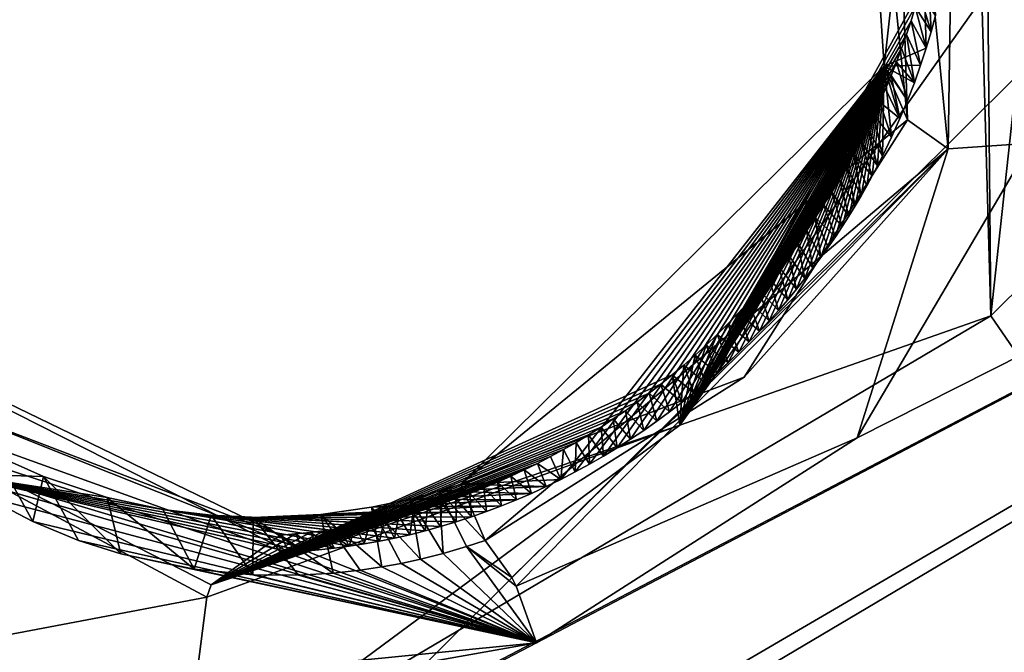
# Model space of a CAD drawing. Header units: millimetres. Extents: x -147 to 294, y -82 to 275.
# Tile 586 of 609: x 279.33 to 282.46, y 235.26 to 237.27. Entities that reach past the tile are written whole.
import ezdxf

# ---------------------------------------------------------------- set-up
doc = ezdxf.new("R2010")
doc.units = ezdxf.units.MM
doc.header["$LTSCALE"] = 67.506716
for name, color, linetype in [('2099', 7, 'CONTINUOUS'), ('2172', 7, 'CONTINUOUS'), ('2620', 7, 'CONTINUOUS'), ('2622', 7, 'CONTINUOUS'), ('2627', 7, 'CONTINUOUS'), ('2629', 7, 'CONTINUOUS'), ('2630', 7, 'CONTINUOUS'), ('2631', 7, 'CONTINUOUS'), ('2632', 7, 'CONTINUOUS'), ('2633', 7, 'CONTINUOUS'), ('2634', 7, 'CONTINUOUS'), ('556', 7, 'CONTINUOUS'), ('601', 7, 'CONTINUOUS'), ('871', 7, 'CONTINUOUS')]:
    doc.layers.add(name, color=color, linetype=linetype)

msp = doc.modelspace()

# ---------------------------------------------------------------- linework, layer by layer
at = {"layer": '2099', "linetype": 'CONTINUOUS'}
for points in [[(282.7403, 239.3013, -17.6741), (285.2348, 239.1257, -18.5241), (282.4182, 236.3303, -18.0636), (282.7403, 239.3013, -17.6741)], [(285.2348, 239.1257, -18.5241), (287.1014, 229.5123, -20.9115), (282.4182, 236.3303, -18.0636), (285.2348, 239.1257, -18.5241)], [(282.4182, 236.3303, -18.0636), (287.1014, 229.5123, -20.9115), (279.8433, 234.8072, -17.4851), (282.4182, 236.3303, -18.0636)], [(278.3441, 235.1355, -16.9623), (279.8433, 234.8072, -17.4851), (271.7961, 235.7186, -14.9642), (278.3441, 235.1355, -16.9623)], [(271.7961, 235.7186, -14.9642), (279.8433, 234.8072, -17.4851), (274.3881, 234.3392, -15.9016), (271.7961, 235.7186, -14.9642)]]:
    msp.add_3dface(points, dxfattribs=at)
at = {"layer": '2172', "linetype": 'CONTINUOUS'}
for points in [[(282.0496, 229.6309, -16.6397), (288.3796, 239.1702, -17.1263), (272.8787, 229.9782, -13.7336), (282.0496, 229.6309, -16.6397)], [(272.8787, 229.9782, -13.7336), (288.3796, 239.1702, -17.1263), (273.9144, 230.7205, -13.9116), (272.8787, 229.9782, -13.7336)], [(273.9144, 230.7205, -13.9116), (288.3796, 239.1702, -17.1263), (274.4493, 231.8836, -13.8807), (273.9144, 230.7205, -13.9116)], [(288.3796, 239.1702, -17.1263), (280.9727, 235.289, -15.3227), (274.4493, 231.8836, -13.8807), (288.3796, 239.1702, -17.1263)], [(280.9727, 235.289, -15.3227), (288.3796, 239.1702, -17.1263), (281.9923, 235.9414, -15.5419), (280.9727, 235.289, -15.3227)], [(281.9923, 235.9414, -15.5419), (288.3796, 239.1702, -17.1263), (282.545, 236.8799, -15.5655), (281.9923, 235.9414, -15.5419)], [(288.3796, 239.1702, -17.1263), (282.0496, 229.6309, -16.6397), (283.2754, 229.5499, -17.0692), (288.3796, 239.1702, -17.1263)], [(285.3337, 239.066, -16.111), (282.3117, 238.8723, -15.1639), (282.545, 236.8799, -15.5655), (285.3337, 239.066, -16.111)], [(280.9727, 235.289, -15.3227), (278.5519, 235.9851, -14.4585), (271.496, 234.3504, -12.6737), (280.9727, 235.289, -15.3227)], [(273.7049, 233.998, -13.3393), (280.9727, 235.289, -15.3227), (271.496, 234.3504, -12.6737), (273.7049, 233.998, -13.3393)], [(274.4493, 231.8836, -13.8807), (280.9727, 235.289, -15.3227), (273.7049, 233.998, -13.3393), (274.4493, 231.8836, -13.8807)]]:
    msp.add_3dface(points, dxfattribs=at)
at = {"layer": '2620', "linetype": 'CONTINUOUS'}
for points in [[(278.5519, 235.9851, -14.4585), (280.9727, 235.289, -15.3227), (278.7181, 236.1881, -14.7269), (278.5519, 235.9851, -14.4585)], [(278.7181, 236.1881, -14.7269), (280.9727, 235.289, -15.3227), (278.8297, 236.0611, -14.7826), (278.7181, 236.1881, -14.7269)], [(278.8297, 236.0611, -14.7826), (280.9727, 235.289, -15.3227), (278.9422, 235.9539, -14.8359), (278.8297, 236.0611, -14.7826)], [(278.9422, 235.9539, -14.8359), (280.9727, 235.289, -15.3227), (279.0536, 235.864, -14.8864), (278.9422, 235.9539, -14.8359)], [(279.0536, 235.864, -14.8864), (280.9727, 235.289, -15.3227), (279.2159, 235.7563, -14.957), (279.0536, 235.864, -14.8864)], [(279.2159, 235.7563, -14.957), (280.9727, 235.289, -15.3227), (279.3704, 235.6752, -15.0213), (279.2159, 235.7563, -14.957)], [(279.3704, 235.6752, -15.0213), (280.9727, 235.289, -15.3227), (279.5156, 235.6153, -15.0795), (279.3704, 235.6752, -15.0213)], [(279.5156, 235.6153, -15.0795), (280.9727, 235.289, -15.3227), (279.6499, 235.5724, -15.1317), (279.5156, 235.6153, -15.0795)], [(280.6756, 235.5734, -15.4852), (280.9727, 235.289, -15.3227), (280.7502, 235.5957, -15.5077), (280.6756, 235.5734, -15.4852)], [(280.8096, 235.6149, -15.5256), (280.7502, 235.5957, -15.5077), (280.8944, 235.4976, -15.3533), (280.8096, 235.6149, -15.5256)], [(280.7502, 235.5957, -15.5077), (280.9727, 235.289, -15.3227), (280.9079, 235.4695, -15.3382), (280.7502, 235.5957, -15.5077)], [(280.8944, 235.4976, -15.3533), (280.7502, 235.5957, -15.5077), (280.9079, 235.4695, -15.3382), (280.8944, 235.4976, -15.3533)], [(279.6499, 235.5724, -15.1317), (280.9727, 235.289, -15.3227), (279.8834, 235.5234, -15.2188), (279.6499, 235.5724, -15.1317)], [(280.604, 235.5556, -15.4629), (280.9727, 235.289, -15.3227), (280.6756, 235.5734, -15.4852), (280.604, 235.5556, -15.4629)], [(280.4119, 235.5205, -15.4015), (280.9727, 235.289, -15.3227), (280.4808, 235.5308, -15.4239), (280.4119, 235.5205, -15.4015)], [(280.4808, 235.5308, -15.4239), (280.9727, 235.289, -15.3227), (280.5419, 235.5421, -15.4434), (280.4808, 235.5308, -15.4239)], [(280.5419, 235.5421, -15.4434), (280.9727, 235.289, -15.3227), (280.604, 235.5556, -15.4629), (280.5419, 235.5421, -15.4434)], [(279.8834, 235.5234, -15.2188), (280.9727, 235.289, -15.3227), (280.0702, 235.5056, -15.2857), (279.8834, 235.5234, -15.2188)], [(280.0702, 235.5056, -15.2857), (280.9727, 235.289, -15.3227), (280.2153, 235.5045, -15.3359), (280.0702, 235.5056, -15.2857)], [(280.2153, 235.5045, -15.3359), (280.9727, 235.289, -15.3227), (280.3263, 235.5111, -15.3733), (280.2153, 235.5045, -15.3359)], [(280.3263, 235.5111, -15.3733), (280.9727, 235.289, -15.3227), (280.4119, 235.5205, -15.4015), (280.3263, 235.5111, -15.3733)]]:
    msp.add_3dface(points, dxfattribs=at)
at = {"layer": '2622', "linetype": 'CONTINUOUS'}
for points in [[(279.2159, 235.7563, -14.957), (279.3704, 235.6752, -15.0213), (279.2534, 235.8859, -15.7474), (279.2159, 235.7563, -14.957)], [(279.2534, 235.8859, -15.7474), (279.3704, 235.6752, -15.0213), (279.4041, 235.8185, -15.8048), (279.2534, 235.8859, -15.7474)], [(279.3704, 235.6752, -15.0213), (279.5156, 235.6153, -15.0795), (279.4041, 235.8185, -15.8048), (279.3704, 235.6752, -15.0213)], [(279.5156, 235.6153, -15.0795), (279.6499, 235.5724, -15.1317), (279.4041, 235.8185, -15.8048), (279.5156, 235.6153, -15.0795)], [(279.4041, 235.8185, -15.8048), (279.6499, 235.5724, -15.1317), (279.6073, 235.7519, -15.8787), (279.4041, 235.8185, -15.8048)], [(280.6628, 235.7721, -16.2074), (280.8096, 235.6149, -15.5256), (280.7324, 235.794, -16.2259), (280.6628, 235.7721, -16.2074)], [(279.6499, 235.5724, -15.1317), (279.8834, 235.5234, -15.2188), (279.6073, 235.7519, -15.8787), (279.6499, 235.5724, -15.1317)], [(279.6073, 235.7519, -15.8787), (279.8834, 235.5234, -15.2188), (279.7844, 235.714, -15.9401), (279.6073, 235.7519, -15.8787)], [(280.5703, 235.7468, -16.1822), (280.6756, 235.5734, -15.4852), (280.6628, 235.7721, -16.2074), (280.5703, 235.7468, -16.1822)], [(280.6756, 235.5734, -15.4852), (280.7502, 235.5957, -15.5077), (280.6628, 235.7721, -16.2074), (280.6756, 235.5734, -15.4852)], [(280.7502, 235.5957, -15.5077), (280.8096, 235.6149, -15.5256), (280.6628, 235.7721, -16.2074), (280.7502, 235.5957, -15.5077)], [(280.2866, 235.6979, -16.1004), (280.4808, 235.5308, -15.4239), (280.4482, 235.7206, -16.1478), (280.2866, 235.6979, -16.1004)], [(280.4482, 235.7206, -16.1478), (280.604, 235.5556, -15.4629), (280.5703, 235.7468, -16.1822), (280.4482, 235.7206, -16.1478)], [(280.4808, 235.5308, -15.4239), (280.5419, 235.5421, -15.4434), (280.4482, 235.7206, -16.1478), (280.4808, 235.5308, -15.4239)], [(280.5419, 235.5421, -15.4434), (280.604, 235.5556, -15.4629), (280.4482, 235.7206, -16.1478), (280.5419, 235.5421, -15.4434)], [(280.604, 235.5556, -15.4629), (280.6756, 235.5734, -15.4852), (280.5703, 235.7468, -16.1822), (280.604, 235.5556, -15.4629)], [(279.7844, 235.714, -15.9401), (279.8834, 235.5234, -15.2188), (279.9382, 235.695, -15.9913), (279.7844, 235.714, -15.9401)], [(279.8834, 235.5234, -15.2188), (280.0702, 235.5056, -15.2857), (279.9382, 235.695, -15.9913), (279.8834, 235.5234, -15.2188)], [(279.9382, 235.695, -15.9913), (280.0702, 235.5056, -15.2857), (280.0714, 235.6886, -16.0342), (279.9382, 235.695, -15.9913)], [(280.0702, 235.5056, -15.2857), (280.2153, 235.5045, -15.3359), (280.0714, 235.6886, -16.0342), (280.0702, 235.5056, -15.2857)], [(280.0714, 235.6886, -16.0342), (280.3263, 235.5111, -15.3733), (280.2866, 235.6979, -16.1004), (280.0714, 235.6886, -16.0342)], [(280.2153, 235.5045, -15.3359), (280.3263, 235.5111, -15.3733), (280.0714, 235.6886, -16.0342), (280.2153, 235.5045, -15.3359)], [(280.3263, 235.5111, -15.3733), (280.4119, 235.5205, -15.4015), (280.2866, 235.6979, -16.1004), (280.3263, 235.5111, -15.3733)], [(280.4119, 235.5205, -15.4015), (280.4808, 235.5308, -15.4239), (280.2866, 235.6979, -16.1004), (280.4119, 235.5205, -15.4015)]]:
    msp.add_3dface(points, dxfattribs=at)
at = {"layer": '2627', "linetype": 'CONTINUOUS'}
for points in [[(282.153, 236.9536, -15.7935), (281.9701, 238.756, -15.4532), (282.0787, 237.1245, -16.4386), (282.153, 236.9536, -15.7935)], [(282.0787, 237.1245, -16.4386), (281.9701, 238.756, -15.4532), (282.1871, 238.1011, -16.3133), (282.0787, 237.1245, -16.4386)], [(280.7324, 235.794, -16.2259), (282.153, 236.9536, -15.7935), (282.0787, 237.1245, -16.4386), (280.7324, 235.794, -16.2259)], [(282.153, 236.9536, -15.7935), (280.7324, 235.794, -16.2259), (281.633, 236.1348, -15.7353), (282.153, 236.9536, -15.7935)], [(280.7324, 235.794, -16.2259), (280.8096, 235.6149, -15.5256), (281.633, 236.1348, -15.7353), (280.7324, 235.794, -16.2259)]]:
    msp.add_3dface(points, dxfattribs=at)
at = {"layer": '2629', "linetype": 'CONTINUOUS'}
for points in [[(282.3117, 238.8723, -15.1639), (282.0952, 238.7549, -15.2294), (282.282, 236.8617, -15.5886), (282.3117, 238.8723, -15.1639)], [(282.545, 236.8799, -15.5655), (282.3117, 238.8723, -15.1639), (282.282, 236.8617, -15.5886), (282.545, 236.8799, -15.5655)], [(281.9701, 238.756, -15.4532), (282.153, 236.9536, -15.7935), (282.0952, 238.7549, -15.2294), (281.9701, 238.756, -15.4532)], [(282.0952, 238.7549, -15.2294), (282.153, 236.9536, -15.7935), (282.282, 236.8617, -15.5886), (282.0952, 238.7549, -15.2294)], [(282.153, 236.9536, -15.7935), (281.633, 236.1348, -15.7353), (282.282, 236.8617, -15.5886), (282.153, 236.9536, -15.7935)], [(281.9923, 235.9414, -15.5419), (282.545, 236.8799, -15.5655), (282.282, 236.8617, -15.5886), (281.9923, 235.9414, -15.5419)], [(280.8096, 235.6149, -15.5256), (280.8944, 235.4976, -15.3533), (282.282, 236.8617, -15.5886), (280.8096, 235.6149, -15.5256)], [(281.633, 236.1348, -15.7353), (280.8096, 235.6149, -15.5256), (282.282, 236.8617, -15.5886), (281.633, 236.1348, -15.7353)], [(280.8944, 235.4976, -15.3533), (280.9079, 235.4695, -15.3382), (282.282, 236.8617, -15.5886), (280.8944, 235.4976, -15.3533)], [(280.9079, 235.4695, -15.3382), (281.9923, 235.9414, -15.5419), (282.282, 236.8617, -15.5886), (280.9079, 235.4695, -15.3382)], [(280.9727, 235.289, -15.3227), (281.9923, 235.9414, -15.5419), (280.9079, 235.4695, -15.3382), (280.9727, 235.289, -15.3227)]]:
    msp.add_3dface(points, dxfattribs=at)
at = {"layer": '2630', "linetype": 'CONTINUOUS'}
for points in [[(282.0787, 237.1245, -16.4386), (282.1871, 238.1011, -16.3133), (282.2117, 237.1815, -16.472), (282.0787, 237.1245, -16.4386)], [(282.2117, 237.1815, -16.472), (282.1871, 238.1011, -16.3133), (282.2277, 237.2343, -16.4684), (282.2117, 237.1815, -16.472)], [(282.2277, 237.2343, -16.4684), (282.1871, 238.1011, -16.3133), (282.2417, 237.2858, -16.4645), (282.2277, 237.2343, -16.4684)], [(282.1941, 237.1273, -16.4752), (282.0787, 237.1245, -16.4386), (282.2117, 237.1815, -16.472), (282.1941, 237.1273, -16.4752)], [(280.7324, 235.794, -16.2259), (282.0787, 237.1245, -16.4386), (281.05, 235.8093, -16.3245), (280.7324, 235.794, -16.2259)], [(281.05, 235.8093, -16.3245), (282.0787, 237.1245, -16.4386), (281.096, 235.8332, -16.3353), (281.05, 235.8093, -16.3245)], [(281.096, 235.8332, -16.3353), (282.0787, 237.1245, -16.4386), (281.1412, 235.8579, -16.3457), (281.096, 235.8332, -16.3353)], [(281.1412, 235.8579, -16.3457), (282.0787, 237.1245, -16.4386), (281.1855, 235.8834, -16.3556), (281.1412, 235.8579, -16.3457)], [(281.1855, 235.8834, -16.3556), (282.0787, 237.1245, -16.4386), (281.2289, 235.9096, -16.3652), (281.1855, 235.8834, -16.3556)], [(281.2289, 235.9096, -16.3652), (282.0787, 237.1245, -16.4386), (281.2716, 235.937, -16.3744), (281.2289, 235.9096, -16.3652)], [(281.2716, 235.937, -16.3744), (282.0787, 237.1245, -16.4386), (281.3136, 235.9653, -16.3832), (281.2716, 235.937, -16.3744)], [(281.3136, 235.9653, -16.3832), (282.0787, 237.1245, -16.4386), (281.3549, 235.9944, -16.3916), (281.3136, 235.9653, -16.3832)], [(281.3549, 235.9944, -16.3916), (282.0787, 237.1245, -16.4386), (281.3952, 236.0242, -16.3997), (281.3549, 235.9944, -16.3916)], [(281.3952, 236.0242, -16.3997), (282.0787, 237.1245, -16.4386), (281.4346, 236.0546, -16.4073), (281.3952, 236.0242, -16.3997)], [(281.4346, 236.0546, -16.4073), (282.0787, 237.1245, -16.4386), (281.4729, 236.0853, -16.4145), (281.4346, 236.0546, -16.4073)], [(281.4729, 236.0853, -16.4145), (282.0787, 237.1245, -16.4386), (281.5101, 236.1164, -16.4214), (281.4729, 236.0853, -16.4145)], [(281.5101, 236.1164, -16.4214), (282.0787, 237.1245, -16.4386), (281.5464, 236.1483, -16.4278), (281.5101, 236.1164, -16.4214)], [(281.5464, 236.1483, -16.4278), (282.0787, 237.1245, -16.4386), (281.5818, 236.1809, -16.4338), (281.5464, 236.1483, -16.4278)], [(281.5818, 236.1809, -16.4338), (282.0787, 237.1245, -16.4386), (281.6161, 236.214, -16.4394), (281.5818, 236.1809, -16.4338)], [(281.6161, 236.214, -16.4394), (282.0787, 237.1245, -16.4386), (281.6495, 236.2473, -16.4446), (281.6161, 236.214, -16.4394)], [(281.6495, 236.2473, -16.4446), (282.0787, 237.1245, -16.4386), (281.6818, 236.2808, -16.4495), (281.6495, 236.2473, -16.4446)], [(281.6818, 236.2808, -16.4495), (282.0787, 237.1245, -16.4386), (281.7129, 236.3141, -16.454), (281.6818, 236.2808, -16.4495)], [(281.7129, 236.3141, -16.454), (282.0787, 237.1245, -16.4386), (281.7429, 236.3474, -16.4582), (281.7129, 236.3141, -16.454)], [(281.7429, 236.3474, -16.4582), (282.0787, 237.1245, -16.4386), (281.7718, 236.3809, -16.4619), (281.7429, 236.3474, -16.4582)], [(281.7718, 236.3809, -16.4619), (282.0787, 237.1245, -16.4386), (281.7996, 236.4145, -16.4653), (281.7718, 236.3809, -16.4619)], [(281.7996, 236.4145, -16.4653), (282.0787, 237.1245, -16.4386), (281.8263, 236.4483, -16.4684), (281.7996, 236.4145, -16.4653)], [(281.8263, 236.4483, -16.4684), (282.0787, 237.1245, -16.4386), (281.852, 236.482, -16.4711), (281.8263, 236.4483, -16.4684)], [(281.852, 236.482, -16.4711), (282.0787, 237.1245, -16.4386), (281.8767, 236.5155, -16.4735), (281.852, 236.482, -16.4711)], [(281.8767, 236.5155, -16.4735), (282.0787, 237.1245, -16.4386), (281.9005, 236.5488, -16.4757), (281.8767, 236.5155, -16.4735)], [(281.9005, 236.5488, -16.4757), (282.0787, 237.1245, -16.4386), (281.9234, 236.5818, -16.4777), (281.9005, 236.5488, -16.4757)], [(281.9234, 236.5818, -16.4777), (282.0787, 237.1245, -16.4386), (281.9452, 236.6146, -16.4793), (281.9234, 236.5818, -16.4777)], [(281.9452, 236.6146, -16.4793), (282.0787, 237.1245, -16.4386), (281.966, 236.6473, -16.4806), (281.9452, 236.6146, -16.4793)], [(281.966, 236.6473, -16.4806), (282.0787, 237.1245, -16.4386), (281.9859, 236.6798, -16.4817), (281.966, 236.6473, -16.4806)], [(281.9859, 236.6798, -16.4817), (282.0787, 237.1245, -16.4386), (282.0049, 236.7121, -16.4825), (281.9859, 236.6798, -16.4817)], [(282.0049, 236.7121, -16.4825), (282.0787, 237.1245, -16.4386), (282.0231, 236.7442, -16.483), (282.0049, 236.7121, -16.4825)], [(282.0231, 236.7442, -16.483), (282.0787, 237.1245, -16.4386), (282.0405, 236.7759, -16.4835), (282.0231, 236.7442, -16.483)], [(282.0405, 236.7759, -16.4835), (282.0787, 237.1245, -16.4386), (282.0574, 236.8073, -16.4837), (282.0405, 236.7759, -16.4835)], [(282.0574, 236.8073, -16.4837), (282.0787, 237.1245, -16.4386), (282.0733, 236.8383, -16.4838), (282.0574, 236.8073, -16.4837)], [(282.0733, 236.8383, -16.4838), (282.0787, 237.1245, -16.4386), (282.1023, 236.8985, -16.4832), (282.0733, 236.8383, -16.4838)], [(282.1746, 237.0719, -16.478), (282.0787, 237.1245, -16.4386), (282.1941, 237.1273, -16.4752), (282.1746, 237.0719, -16.478)], [(282.1023, 236.8985, -16.4832), (282.0787, 237.1245, -16.4386), (282.1286, 236.9575, -16.482), (282.1023, 236.8985, -16.4832)], [(282.1286, 236.9575, -16.482), (282.0787, 237.1245, -16.4386), (282.1527, 237.0153, -16.4802), (282.1286, 236.9575, -16.482)], [(282.1527, 237.0153, -16.4802), (282.0787, 237.1245, -16.4386), (282.1746, 237.0719, -16.478), (282.1527, 237.0153, -16.4802)], [(279.2534, 235.8859, -15.7474), (279.4041, 235.8185, -15.8048), (279.1194, 235.8275, -15.7152), (279.2534, 235.8859, -15.7474)], [(279.4041, 235.8185, -15.8048), (279.6073, 235.7519, -15.8787), (279.1194, 235.8275, -15.7152), (279.4041, 235.8185, -15.8048)], [(279.6073, 235.7519, -15.8787), (279.7844, 235.714, -15.9401), (279.1194, 235.8275, -15.7152), (279.6073, 235.7519, -15.8787)], [(279.7844, 235.714, -15.9401), (280.4247, 235.6039, -16.1593), (279.1194, 235.8275, -15.7152), (279.7844, 235.714, -15.9401)], [(280.2328, 235.5814, -16.1023), (280.1851, 235.5788, -16.0877), (279.1194, 235.8275, -15.7152), (280.2328, 235.5814, -16.1023)], [(280.2807, 235.5853, -16.1168), (280.2328, 235.5814, -16.1023), (279.1194, 235.8275, -15.7152), (280.2807, 235.5853, -16.1168)], [(280.3286, 235.5903, -16.1311), (280.2807, 235.5853, -16.1168), (279.1194, 235.8275, -15.7152), (280.3286, 235.5903, -16.1311)], [(280.3766, 235.5965, -16.1453), (280.3286, 235.5903, -16.1311), (279.1194, 235.8275, -15.7152), (280.3766, 235.5965, -16.1453)], [(280.4247, 235.6039, -16.1593), (280.3766, 235.5965, -16.1453), (279.1194, 235.8275, -15.7152), (280.4247, 235.6039, -16.1593)], [(280.6628, 235.7721, -16.2074), (280.7324, 235.794, -16.2259), (281.0034, 235.7864, -16.3134), (280.6628, 235.7721, -16.2074)], [(280.9564, 235.7646, -16.3019), (280.6628, 235.7721, -16.2074), (281.0034, 235.7864, -16.3134), (280.9564, 235.7646, -16.3019)], [(281.0034, 235.7864, -16.3134), (280.7324, 235.794, -16.2259), (281.05, 235.8093, -16.3245), (281.0034, 235.7864, -16.3134)], [(280.5703, 235.7468, -16.1822), (280.6628, 235.7721, -16.2074), (280.9564, 235.7646, -16.3019), (280.5703, 235.7468, -16.1822)], [(280.9091, 235.744, -16.2902), (280.5703, 235.7468, -16.1822), (280.9564, 235.7646, -16.3019), (280.9091, 235.744, -16.2902)], [(280.2866, 235.6979, -16.1004), (280.4482, 235.7206, -16.1478), (280.8617, 235.7247, -16.2783), (280.2866, 235.6979, -16.1004)], [(280.8138, 235.7067, -16.266), (280.2866, 235.6979, -16.1004), (280.8617, 235.7247, -16.2783), (280.8138, 235.7067, -16.266)], [(280.4482, 235.7206, -16.1478), (280.5703, 235.7468, -16.1822), (280.9091, 235.744, -16.2902), (280.4482, 235.7206, -16.1478)], [(280.8617, 235.7247, -16.2783), (280.4482, 235.7206, -16.1478), (280.9091, 235.744, -16.2902), (280.8617, 235.7247, -16.2783)], [(279.7844, 235.714, -15.9401), (279.9382, 235.695, -15.9913), (280.5212, 235.6223, -16.1868), (279.7844, 235.714, -15.9401)], [(280.4247, 235.6039, -16.1593), (279.7844, 235.714, -15.9401), (280.4729, 235.6125, -16.1732), (280.4247, 235.6039, -16.1593)], [(280.4729, 235.6125, -16.1732), (279.7844, 235.714, -15.9401), (280.5212, 235.6223, -16.1868), (280.4729, 235.6125, -16.1732)], [(279.9382, 235.695, -15.9913), (280.0714, 235.6886, -16.0342), (280.6676, 235.6591, -16.2273), (279.9382, 235.695, -15.9913)], [(280.5212, 235.6223, -16.1868), (279.9382, 235.695, -15.9913), (280.5697, 235.6334, -16.2004), (280.5212, 235.6223, -16.1868)], [(280.5697, 235.6334, -16.2004), (279.9382, 235.695, -15.9913), (280.6186, 235.6457, -16.2139), (280.5697, 235.6334, -16.2004)], [(280.6186, 235.6457, -16.2139), (279.9382, 235.695, -15.9913), (280.6676, 235.6591, -16.2273), (280.6186, 235.6457, -16.2139)], [(280.0714, 235.6886, -16.0342), (280.2866, 235.6979, -16.1004), (280.8138, 235.7067, -16.266), (280.0714, 235.6886, -16.0342)], [(280.7654, 235.6897, -16.2534), (280.0714, 235.6886, -16.0342), (280.8138, 235.7067, -16.266), (280.7654, 235.6897, -16.2534)], [(280.7166, 235.6738, -16.2404), (280.0714, 235.6886, -16.0342), (280.7654, 235.6897, -16.2534), (280.7166, 235.6738, -16.2404)], [(280.6676, 235.6591, -16.2273), (280.0714, 235.6886, -16.0342), (280.7166, 235.6738, -16.2404), (280.6676, 235.6591, -16.2273)]]:
    msp.add_3dface(points, dxfattribs=at)
at = {"layer": '2631', "linetype": 'CONTINUOUS'}
for points in [[(282.1775, 237.3138, -16.9712), (282.2277, 237.2343, -16.4684), (282.1904, 237.359, -16.9706), (282.1775, 237.3138, -16.9712)], [(282.2277, 237.2343, -16.4684), (282.2417, 237.2858, -16.4645), (282.1904, 237.359, -16.9706), (282.2277, 237.2343, -16.4684)], [(282.1639, 237.2691, -16.9714), (282.2117, 237.1815, -16.472), (282.1775, 237.3138, -16.9712), (282.1639, 237.2691, -16.9714)], [(282.2117, 237.1815, -16.472), (282.2277, 237.2343, -16.4684), (282.1775, 237.3138, -16.9712), (282.2117, 237.1815, -16.472)], [(282.1494, 237.2249, -16.9713), (282.1941, 237.1273, -16.4752), (282.1639, 237.2691, -16.9714), (282.1494, 237.2249, -16.9713)], [(282.1941, 237.1273, -16.4752), (282.2117, 237.1815, -16.472), (282.1639, 237.2691, -16.9714), (282.1941, 237.1273, -16.4752)], [(282.1341, 237.1811, -16.9707), (282.1746, 237.0719, -16.478), (282.1494, 237.2249, -16.9713), (282.1341, 237.1811, -16.9707)], [(282.1746, 237.0719, -16.478), (282.1941, 237.1273, -16.4752), (282.1494, 237.2249, -16.9713), (282.1746, 237.0719, -16.478)], [(282.1179, 237.1378, -16.9698), (282.1746, 237.0719, -16.478), (282.1341, 237.1811, -16.9707), (282.1179, 237.1378, -16.9698)], [(282.101, 237.0949, -16.9684), (282.1527, 237.0153, -16.4802), (282.1179, 237.1378, -16.9698), (282.101, 237.0949, -16.9684)], [(282.1527, 237.0153, -16.4802), (282.1746, 237.0719, -16.478), (282.1179, 237.1378, -16.9698), (282.1527, 237.0153, -16.4802)], [(282.0833, 237.0523, -16.9667), (282.1286, 236.9575, -16.482), (282.101, 237.0949, -16.9684), (282.0833, 237.0523, -16.9667)], [(282.1286, 236.9575, -16.482), (282.1527, 237.0153, -16.4802), (282.101, 237.0949, -16.9684), (282.1286, 236.9575, -16.482)], [(282.0648, 237.0102, -16.9645), (282.1286, 236.9575, -16.482), (282.0833, 237.0523, -16.9667), (282.0648, 237.0102, -16.9645)], [(282.0455, 236.9684, -16.962), (282.1023, 236.8985, -16.4832), (282.0648, 237.0102, -16.9645), (282.0455, 236.9684, -16.962)], [(282.1023, 236.8985, -16.4832), (282.1286, 236.9575, -16.482), (282.0648, 237.0102, -16.9645), (282.1023, 236.8985, -16.4832)], [(282.0253, 236.9269, -16.9591), (282.0733, 236.8383, -16.4838), (282.0455, 236.9684, -16.962), (282.0253, 236.9269, -16.9591)], [(282.0733, 236.8383, -16.4838), (282.1023, 236.8985, -16.4832), (282.0455, 236.9684, -16.962), (282.0733, 236.8383, -16.4838)], [(282.0043, 236.8857, -16.9557), (282.0574, 236.8073, -16.4837), (282.0253, 236.9269, -16.9591), (282.0043, 236.8857, -16.9557)], [(282.0574, 236.8073, -16.4837), (282.0733, 236.8383, -16.4838), (282.0253, 236.9269, -16.9591), (282.0574, 236.8073, -16.4837)], [(281.9825, 236.8448, -16.952), (282.0405, 236.7759, -16.4835), (282.0043, 236.8857, -16.9557), (281.9825, 236.8448, -16.952)], [(282.0405, 236.7759, -16.4835), (282.0574, 236.8073, -16.4837), (282.0043, 236.8857, -16.9557), (282.0405, 236.7759, -16.4835)], [(281.9598, 236.8042, -16.9478), (282.0049, 236.7121, -16.4825), (281.9825, 236.8448, -16.952), (281.9598, 236.8042, -16.9478)], [(282.0049, 236.7121, -16.4825), (282.0231, 236.7442, -16.483), (281.9825, 236.8448, -16.952), (282.0049, 236.7121, -16.4825)], [(282.0231, 236.7442, -16.483), (282.0405, 236.7759, -16.4835), (281.9825, 236.8448, -16.952), (282.0231, 236.7442, -16.483)], [(281.9363, 236.7639, -16.9432), (281.9859, 236.6798, -16.4817), (281.9598, 236.8042, -16.9478), (281.9363, 236.7639, -16.9432)], [(281.9859, 236.6798, -16.4817), (282.0049, 236.7121, -16.4825), (281.9598, 236.8042, -16.9478), (281.9859, 236.6798, -16.4817)], [(281.9118, 236.7238, -16.9382), (281.966, 236.6473, -16.4806), (281.9363, 236.7639, -16.9432), (281.9118, 236.7238, -16.9382)], [(281.966, 236.6473, -16.4806), (281.9859, 236.6798, -16.4817), (281.9363, 236.7639, -16.9432), (281.966, 236.6473, -16.4806)], [(281.8859, 236.6831, -16.9326), (281.9452, 236.6146, -16.4793), (281.9118, 236.7238, -16.9382), (281.8859, 236.6831, -16.9326)], [(281.9452, 236.6146, -16.4793), (281.966, 236.6473, -16.4806), (281.9118, 236.7238, -16.9382), (281.9452, 236.6146, -16.4793)], [(281.8591, 236.6428, -16.9265), (281.9234, 236.5818, -16.4777), (281.8859, 236.6831, -16.9326), (281.8591, 236.6428, -16.9265)], [(281.9234, 236.5818, -16.4777), (281.9452, 236.6146, -16.4793), (281.8859, 236.6831, -16.9326), (281.9234, 236.5818, -16.4777)], [(281.8314, 236.603, -16.92), (281.8767, 236.5155, -16.4735), (281.8591, 236.6428, -16.9265), (281.8314, 236.603, -16.92)], [(281.8767, 236.5155, -16.4735), (281.9005, 236.5488, -16.4757), (281.8591, 236.6428, -16.9265), (281.8767, 236.5155, -16.4735)], [(281.9005, 236.5488, -16.4757), (281.9234, 236.5818, -16.4777), (281.8591, 236.6428, -16.9265), (281.9005, 236.5488, -16.4757)], [(281.8028, 236.5636, -16.913), (281.852, 236.482, -16.4711), (281.8314, 236.603, -16.92), (281.8028, 236.5636, -16.913)], [(281.852, 236.482, -16.4711), (281.8767, 236.5155, -16.4735), (281.8314, 236.603, -16.92), (281.852, 236.482, -16.4711)], [(281.7734, 236.5247, -16.9056), (281.8263, 236.4483, -16.4684), (281.8028, 236.5636, -16.913), (281.7734, 236.5247, -16.9056)], [(281.8263, 236.4483, -16.4684), (281.852, 236.482, -16.4711), (281.8028, 236.5636, -16.913), (281.8263, 236.4483, -16.4684)], [(281.7432, 236.4864, -16.8978), (281.7996, 236.4145, -16.4653), (281.7734, 236.5247, -16.9056), (281.7432, 236.4864, -16.8978)], [(281.7996, 236.4145, -16.4653), (281.8263, 236.4483, -16.4684), (281.7734, 236.5247, -16.9056), (281.7996, 236.4145, -16.4653)], [(281.7122, 236.4487, -16.8895), (281.7718, 236.3809, -16.4619), (281.7432, 236.4864, -16.8978), (281.7122, 236.4487, -16.8895)], [(281.7718, 236.3809, -16.4619), (281.7996, 236.4145, -16.4653), (281.7432, 236.4864, -16.8978), (281.7718, 236.3809, -16.4619)], [(281.6805, 236.4116, -16.8809), (281.7429, 236.3474, -16.4582), (281.7122, 236.4487, -16.8895), (281.6805, 236.4116, -16.8809)], [(281.7429, 236.3474, -16.4582), (281.7718, 236.3809, -16.4619), (281.7122, 236.4487, -16.8895), (281.7429, 236.3474, -16.4582)], [(281.6481, 236.3752, -16.8719), (281.7129, 236.3141, -16.454), (281.6805, 236.4116, -16.8809), (281.6481, 236.3752, -16.8719)], [(281.7129, 236.3141, -16.454), (281.7429, 236.3474, -16.4582), (281.6805, 236.4116, -16.8809), (281.7129, 236.3141, -16.454)], [(281.6151, 236.3395, -16.8624), (281.6818, 236.2808, -16.4495), (281.6481, 236.3752, -16.8719), (281.6151, 236.3395, -16.8624)], [(281.6818, 236.2808, -16.4495), (281.7129, 236.3141, -16.454), (281.6481, 236.3752, -16.8719), (281.6818, 236.2808, -16.4495)], [(281.5814, 236.3045, -16.8526), (281.6495, 236.2473, -16.4446), (281.6151, 236.3395, -16.8624), (281.5814, 236.3045, -16.8526)], [(281.6495, 236.2473, -16.4446), (281.6818, 236.2808, -16.4495), (281.6151, 236.3395, -16.8624), (281.6495, 236.2473, -16.4446)], [(281.5471, 236.2704, -16.8425), (281.6161, 236.214, -16.4394), (281.5814, 236.3045, -16.8526), (281.5471, 236.2704, -16.8425)], [(281.6161, 236.214, -16.4394), (281.6495, 236.2473, -16.4446), (281.5814, 236.3045, -16.8526), (281.6161, 236.214, -16.4394)], [(281.5123, 236.237, -16.832), (281.5818, 236.1809, -16.4338), (281.5471, 236.2704, -16.8425), (281.5123, 236.237, -16.832)], [(281.5818, 236.1809, -16.4338), (281.6161, 236.214, -16.4394), (281.5471, 236.2704, -16.8425), (281.5818, 236.1809, -16.4338)], [(281.4769, 236.2045, -16.8212), (281.5464, 236.1483, -16.4278), (281.5123, 236.237, -16.832), (281.4769, 236.2045, -16.8212)], [(281.5464, 236.1483, -16.4278), (281.5818, 236.1809, -16.4338), (281.5123, 236.237, -16.832), (281.5464, 236.1483, -16.4278)], [(281.4411, 236.1729, -16.81), (281.5101, 236.1164, -16.4214), (281.4769, 236.2045, -16.8212), (281.4411, 236.1729, -16.81)], [(281.5101, 236.1164, -16.4214), (281.5464, 236.1483, -16.4278), (281.4769, 236.2045, -16.8212), (281.5101, 236.1164, -16.4214)], [(281.4047, 236.1422, -16.7986), (281.4729, 236.0853, -16.4145), (281.4411, 236.1729, -16.81), (281.4047, 236.1422, -16.7986)], [(281.4729, 236.0853, -16.4145), (281.5101, 236.1164, -16.4214), (281.4411, 236.1729, -16.81), (281.4729, 236.0853, -16.4145)], [(281.368, 236.1123, -16.7869), (281.4346, 236.0546, -16.4073), (281.4047, 236.1422, -16.7986), (281.368, 236.1123, -16.7869)], [(281.4346, 236.0546, -16.4073), (281.4729, 236.0853, -16.4145), (281.4047, 236.1422, -16.7986), (281.4346, 236.0546, -16.4073)], [(281.3308, 236.0834, -16.7748), (281.3952, 236.0242, -16.3997), (281.368, 236.1123, -16.7869), (281.3308, 236.0834, -16.7748)], [(281.3952, 236.0242, -16.3997), (281.4346, 236.0546, -16.4073), (281.368, 236.1123, -16.7869), (281.3952, 236.0242, -16.3997)], [(281.2932, 236.0553, -16.7625), (281.3549, 235.9944, -16.3916), (281.3308, 236.0834, -16.7748), (281.2932, 236.0553, -16.7625)], [(281.3549, 235.9944, -16.3916), (281.3952, 236.0242, -16.3997), (281.3308, 236.0834, -16.7748), (281.3549, 235.9944, -16.3916)], [(281.2552, 236.0281, -16.7499), (281.3136, 235.9653, -16.3832), (281.2932, 236.0553, -16.7625), (281.2552, 236.0281, -16.7499)], [(281.3136, 235.9653, -16.3832), (281.3549, 235.9944, -16.3916), (281.2932, 236.0553, -16.7625), (281.3136, 235.9653, -16.3832)], [(281.1778, 235.9761, -16.7239), (281.2289, 235.9096, -16.3652), (281.2167, 236.0016, -16.737), (281.1778, 235.9761, -16.7239)], [(281.2167, 236.0016, -16.737), (281.2716, 235.937, -16.3744), (281.2552, 236.0281, -16.7499), (281.2167, 236.0016, -16.737)], [(281.2289, 235.9096, -16.3652), (281.2716, 235.937, -16.3744), (281.2167, 236.0016, -16.737), (281.2289, 235.9096, -16.3652)], [(281.2716, 235.937, -16.3744), (281.3136, 235.9653, -16.3832), (281.2552, 236.0281, -16.7499), (281.2716, 235.937, -16.3744)], [(281.1384, 235.9513, -16.7104), (281.1855, 235.8834, -16.3556), (281.1778, 235.9761, -16.7239), (281.1384, 235.9513, -16.7104)], [(281.1855, 235.8834, -16.3556), (281.2289, 235.9096, -16.3652), (281.1778, 235.9761, -16.7239), (281.1855, 235.8834, -16.3556)], [(281.0985, 235.9273, -16.6966), (281.1412, 235.8579, -16.3457), (281.1384, 235.9513, -16.7104), (281.0985, 235.9273, -16.6966)], [(281.1412, 235.8579, -16.3457), (281.1855, 235.8834, -16.3556), (281.1384, 235.9513, -16.7104), (281.1412, 235.8579, -16.3457)], [(281.0581, 235.9042, -16.6825), (281.096, 235.8332, -16.3353), (281.0985, 235.9273, -16.6966), (281.0581, 235.9042, -16.6825)], [(281.096, 235.8332, -16.3353), (281.1412, 235.8579, -16.3457), (281.0985, 235.9273, -16.6966), (281.096, 235.8332, -16.3353)], [(280.9758, 235.8603, -16.6534), (281.05, 235.8093, -16.3245), (281.0172, 235.8818, -16.6681), (280.9758, 235.8603, -16.6534)], [(281.0172, 235.8818, -16.6681), (281.05, 235.8093, -16.3245), (281.0581, 235.9042, -16.6825), (281.0172, 235.8818, -16.6681)], [(281.05, 235.8093, -16.3245), (281.096, 235.8332, -16.3353), (281.0581, 235.9042, -16.6825), (281.05, 235.8093, -16.3245)], [(280.9339, 235.8395, -16.6383), (281.0034, 235.7864, -16.3134), (280.9758, 235.8603, -16.6534), (280.9339, 235.8395, -16.6383)], [(281.0034, 235.7864, -16.3134), (281.05, 235.8093, -16.3245), (280.9758, 235.8603, -16.6534), (281.0034, 235.7864, -16.3134)], [(280.8484, 235.8005, -16.6072), (280.9091, 235.744, -16.2902), (280.8914, 235.8196, -16.623), (280.8484, 235.8005, -16.6072)], [(280.8914, 235.8196, -16.623), (280.9564, 235.7646, -16.3019), (280.9339, 235.8395, -16.6383), (280.8914, 235.8196, -16.623)], [(280.9091, 235.744, -16.2902), (280.9564, 235.7646, -16.3019), (280.8914, 235.8196, -16.623), (280.9091, 235.744, -16.2902)], [(280.9564, 235.7646, -16.3019), (281.0034, 235.7864, -16.3134), (280.9339, 235.8395, -16.6383), (280.9564, 235.7646, -16.3019)], [(280.7608, 235.765, -16.5749), (280.8138, 235.7067, -16.266), (280.8048, 235.7823, -16.5912), (280.7608, 235.765, -16.5749)], [(280.8048, 235.7823, -16.5912), (280.8617, 235.7247, -16.2783), (280.8484, 235.8005, -16.6072), (280.8048, 235.7823, -16.5912)], [(280.8138, 235.7067, -16.266), (280.8617, 235.7247, -16.2783), (280.8048, 235.7823, -16.5912), (280.8138, 235.7067, -16.266)], [(280.8617, 235.7247, -16.2783), (280.9091, 235.744, -16.2902), (280.8484, 235.8005, -16.6072), (280.8617, 235.7247, -16.2783)], [(280.7164, 235.7486, -16.5583), (280.7654, 235.6897, -16.2534), (280.7608, 235.765, -16.5749), (280.7164, 235.7486, -16.5583)], [(280.7654, 235.6897, -16.2534), (280.8138, 235.7067, -16.266), (280.7608, 235.765, -16.5749), (280.7654, 235.6897, -16.2534)], [(280.5808, 235.7054, -16.5068), (280.6186, 235.6457, -16.2139), (280.6264, 235.7188, -16.5242), (280.5808, 235.7054, -16.5068)], [(280.6186, 235.6457, -16.2139), (280.6676, 235.6591, -16.2273), (280.6264, 235.7188, -16.5242), (280.6186, 235.6457, -16.2139)], [(280.6264, 235.7188, -16.5242), (280.6676, 235.6591, -16.2273), (280.6716, 235.7332, -16.5414), (280.6264, 235.7188, -16.5242)], [(280.6676, 235.6591, -16.2273), (280.7166, 235.6738, -16.2404), (280.6716, 235.7332, -16.5414), (280.6676, 235.6591, -16.2273)], [(280.6716, 235.7332, -16.5414), (280.7166, 235.6738, -16.2404), (280.7164, 235.7486, -16.5583), (280.6716, 235.7332, -16.5414)], [(280.7166, 235.6738, -16.2404), (280.7654, 235.6897, -16.2534), (280.7164, 235.7486, -16.5583), (280.7166, 235.6738, -16.2404)], [(280.4887, 235.6816, -16.4711), (280.5212, 235.6223, -16.1868), (280.5349, 235.693, -16.4891), (280.4887, 235.6816, -16.4711)], [(280.5212, 235.6223, -16.1868), (280.5697, 235.6334, -16.2004), (280.5349, 235.693, -16.4891), (280.5212, 235.6223, -16.1868)], [(280.5349, 235.693, -16.4891), (280.5697, 235.6334, -16.2004), (280.5808, 235.7054, -16.5068), (280.5349, 235.693, -16.4891)], [(280.5697, 235.6334, -16.2004), (280.6186, 235.6457, -16.2139), (280.5808, 235.7054, -16.5068), (280.5697, 235.6334, -16.2004)], [(280.3485, 235.6537, -16.4159), (280.3766, 235.5965, -16.1453), (280.3955, 235.662, -16.4346), (280.3485, 235.6537, -16.4159)], [(280.3766, 235.5965, -16.1453), (280.4247, 235.6039, -16.1593), (280.3955, 235.662, -16.4346), (280.3766, 235.5965, -16.1453)], [(280.3955, 235.662, -16.4346), (280.4247, 235.6039, -16.1593), (280.4422, 235.6713, -16.453), (280.3955, 235.662, -16.4346)], [(280.4247, 235.6039, -16.1593), (280.4729, 235.6125, -16.1732), (280.4422, 235.6713, -16.453), (280.4247, 235.6039, -16.1593)], [(280.4422, 235.6713, -16.453), (280.4729, 235.6125, -16.1732), (280.4887, 235.6816, -16.4711), (280.4422, 235.6713, -16.453)], [(280.4729, 235.6125, -16.1732), (280.5212, 235.6223, -16.1868), (280.4887, 235.6816, -16.4711), (280.4729, 235.6125, -16.1732)], [(280.1586, 235.6317, -16.3395), (280.2328, 235.5814, -16.1023), (280.2063, 235.6356, -16.3589), (280.1586, 235.6317, -16.3395)], [(280.1851, 235.5788, -16.0877), (280.2328, 235.5814, -16.1023), (280.1586, 235.6317, -16.3395), (280.1851, 235.5788, -16.0877)], [(280.2063, 235.6356, -16.3589), (280.2807, 235.5853, -16.1168), (280.2538, 235.6405, -16.3781), (280.2063, 235.6356, -16.3589)], [(280.2328, 235.5814, -16.1023), (280.2807, 235.5853, -16.1168), (280.2063, 235.6356, -16.3589), (280.2328, 235.5814, -16.1023)], [(280.2538, 235.6405, -16.3781), (280.3286, 235.5903, -16.1311), (280.3012, 235.6466, -16.3971), (280.2538, 235.6405, -16.3781)], [(280.2807, 235.5853, -16.1168), (280.3286, 235.5903, -16.1311), (280.2538, 235.6405, -16.3781), (280.2807, 235.5853, -16.1168)], [(280.3012, 235.6466, -16.3971), (280.3766, 235.5965, -16.1453), (280.3485, 235.6537, -16.4159), (280.3012, 235.6466, -16.3971)], [(280.3286, 235.5903, -16.1311), (280.3766, 235.5965, -16.1453), (280.3012, 235.6466, -16.3971), (280.3286, 235.5903, -16.1311)]]:
    msp.add_3dface(points, dxfattribs=at)
at = {"layer": '2632', "linetype": 'CONTINUOUS'}
for points in [[(282.7403, 239.3013, -17.6741), (282.4182, 236.3303, -18.0636), (282.3405, 239.0671, -17.441), (282.7403, 239.3013, -17.6741)], [(282.3405, 239.0671, -17.441), (282.4182, 236.3303, -18.0636), (282.4078, 237.3665, -17.7275), (282.3405, 239.0671, -17.441)], [(282.4078, 237.3665, -17.7275), (282.4182, 236.3303, -18.0636), (281.4285, 235.9816, -17.5701), (282.4078, 237.3665, -17.7275)], [(282.1904, 237.359, -16.9706), (282.4078, 237.3665, -17.7275), (281.4285, 235.9816, -17.5701), (282.1904, 237.359, -16.9706)], [(282.1775, 237.3138, -16.9712), (282.1904, 237.359, -16.9706), (281.4285, 235.9816, -17.5701), (282.1775, 237.3138, -16.9712)], [(282.1639, 237.2691, -16.9714), (282.1775, 237.3138, -16.9712), (281.4285, 235.9816, -17.5701), (282.1639, 237.2691, -16.9714)], [(282.1494, 237.2249, -16.9713), (282.1639, 237.2691, -16.9714), (281.4285, 235.9816, -17.5701), (282.1494, 237.2249, -16.9713)], [(282.1341, 237.1811, -16.9707), (282.1494, 237.2249, -16.9713), (281.4285, 235.9816, -17.5701), (282.1341, 237.1811, -16.9707)], [(282.1179, 237.1378, -16.9698), (282.1341, 237.1811, -16.9707), (281.4285, 235.9816, -17.5701), (282.1179, 237.1378, -16.9698)], [(282.101, 237.0949, -16.9684), (282.1179, 237.1378, -16.9698), (281.4285, 235.9816, -17.5701), (282.101, 237.0949, -16.9684)], [(282.0833, 237.0523, -16.9667), (282.101, 237.0949, -16.9684), (281.4285, 235.9816, -17.5701), (282.0833, 237.0523, -16.9667)], [(282.0648, 237.0102, -16.9645), (282.0833, 237.0523, -16.9667), (281.4285, 235.9816, -17.5701), (282.0648, 237.0102, -16.9645)], [(282.0455, 236.9684, -16.962), (282.0648, 237.0102, -16.9645), (281.4285, 235.9816, -17.5701), (282.0455, 236.9684, -16.962)], [(282.0253, 236.9269, -16.9591), (282.0455, 236.9684, -16.962), (281.4285, 235.9816, -17.5701), (282.0253, 236.9269, -16.9591)], [(282.0043, 236.8857, -16.9557), (282.0253, 236.9269, -16.9591), (281.4285, 235.9816, -17.5701), (282.0043, 236.8857, -16.9557)], [(281.9825, 236.8448, -16.952), (282.0043, 236.8857, -16.9557), (281.4285, 235.9816, -17.5701), (281.9825, 236.8448, -16.952)], [(281.9598, 236.8042, -16.9478), (281.9825, 236.8448, -16.952), (281.4285, 235.9816, -17.5701), (281.9598, 236.8042, -16.9478)], [(281.9363, 236.7639, -16.9432), (281.9598, 236.8042, -16.9478), (281.4285, 235.9816, -17.5701), (281.9363, 236.7639, -16.9432)], [(281.9118, 236.7238, -16.9382), (281.9363, 236.7639, -16.9432), (281.4285, 235.9816, -17.5701), (281.9118, 236.7238, -16.9382)], [(281.8859, 236.6831, -16.9326), (281.9118, 236.7238, -16.9382), (281.4285, 235.9816, -17.5701), (281.8859, 236.6831, -16.9326)], [(281.8591, 236.6428, -16.9265), (281.8859, 236.6831, -16.9326), (281.4285, 235.9816, -17.5701), (281.8591, 236.6428, -16.9265)], [(281.8314, 236.603, -16.92), (281.8591, 236.6428, -16.9265), (281.4285, 235.9816, -17.5701), (281.8314, 236.603, -16.92)], [(281.8028, 236.5636, -16.913), (281.8314, 236.603, -16.92), (281.4285, 235.9816, -17.5701), (281.8028, 236.5636, -16.913)], [(281.7734, 236.5247, -16.9056), (281.8028, 236.5636, -16.913), (281.4285, 235.9816, -17.5701), (281.7734, 236.5247, -16.9056)], [(281.7432, 236.4864, -16.8978), (281.7734, 236.5247, -16.9056), (281.4285, 235.9816, -17.5701), (281.7432, 236.4864, -16.8978)], [(281.7122, 236.4487, -16.8895), (281.7432, 236.4864, -16.8978), (281.4285, 235.9816, -17.5701), (281.7122, 236.4487, -16.8895)], [(281.6805, 236.4116, -16.8809), (281.7122, 236.4487, -16.8895), (281.4285, 235.9816, -17.5701), (281.6805, 236.4116, -16.8809)], [(281.6481, 236.3752, -16.8719), (281.6805, 236.4116, -16.8809), (281.4285, 235.9816, -17.5701), (281.6481, 236.3752, -16.8719)], [(281.6151, 236.3395, -16.8624), (281.6481, 236.3752, -16.8719), (281.4285, 235.9816, -17.5701), (281.6151, 236.3395, -16.8624)], [(282.4182, 236.3303, -18.0636), (279.8433, 234.8072, -17.4851), (281.4285, 235.9816, -17.5701), (282.4182, 236.3303, -18.0636)], [(281.5814, 236.3045, -16.8526), (281.6151, 236.3395, -16.8624), (281.4285, 235.9816, -17.5701), (281.5814, 236.3045, -16.8526)], [(281.5471, 236.2704, -16.8425), (281.5814, 236.3045, -16.8526), (281.4285, 235.9816, -17.5701), (281.5471, 236.2704, -16.8425)], [(281.5123, 236.237, -16.832), (281.5471, 236.2704, -16.8425), (281.4285, 235.9816, -17.5701), (281.5123, 236.237, -16.832)], [(281.4769, 236.2045, -16.8212), (281.5123, 236.237, -16.832), (281.4285, 235.9816, -17.5701), (281.4769, 236.2045, -16.8212)], [(281.4411, 236.1729, -16.81), (281.4769, 236.2045, -16.8212), (281.4285, 235.9816, -17.5701), (281.4411, 236.1729, -16.81)], [(281.4047, 236.1422, -16.7986), (281.4411, 236.1729, -16.81), (281.4285, 235.9816, -17.5701), (281.4047, 236.1422, -16.7986)], [(281.368, 236.1123, -16.7869), (281.4047, 236.1422, -16.7986), (279.9377, 235.4734, -17.0771), (281.368, 236.1123, -16.7869)], [(281.4047, 236.1422, -16.7986), (281.4285, 235.9816, -17.5701), (279.9377, 235.4734, -17.0771), (281.4047, 236.1422, -16.7986)], [(281.3308, 236.0834, -16.7748), (281.368, 236.1123, -16.7869), (279.9377, 235.4734, -17.0771), (281.3308, 236.0834, -16.7748)], [(281.2932, 236.0553, -16.7625), (281.3308, 236.0834, -16.7748), (279.9377, 235.4734, -17.0771), (281.2932, 236.0553, -16.7625)], [(281.2552, 236.0281, -16.7499), (281.2932, 236.0553, -16.7625), (279.9377, 235.4734, -17.0771), (281.2552, 236.0281, -16.7499)], [(281.2167, 236.0016, -16.737), (281.2552, 236.0281, -16.7499), (279.9377, 235.4734, -17.0771), (281.2167, 236.0016, -16.737)], [(281.1778, 235.9761, -16.7239), (281.2167, 236.0016, -16.737), (279.9377, 235.4734, -17.0771), (281.1778, 235.9761, -16.7239)], [(281.4285, 235.9816, -17.5701), (279.8433, 234.8072, -17.4851), (279.924, 235.4347, -17.1274), (281.4285, 235.9816, -17.5701)], [(279.9377, 235.4734, -17.0771), (281.4285, 235.9816, -17.5701), (279.924, 235.4347, -17.1274), (279.9377, 235.4734, -17.0771)], [(281.1384, 235.9513, -16.7104), (281.1778, 235.9761, -16.7239), (279.9377, 235.4734, -17.0771), (281.1384, 235.9513, -16.7104)], [(281.0985, 235.9273, -16.6966), (281.1384, 235.9513, -16.7104), (279.9377, 235.4734, -17.0771), (281.0985, 235.9273, -16.6966)], [(281.0581, 235.9042, -16.6825), (281.0985, 235.9273, -16.6966), (279.9377, 235.4734, -17.0771), (281.0581, 235.9042, -16.6825)], [(281.0172, 235.8818, -16.6681), (281.0581, 235.9042, -16.6825), (279.9377, 235.4734, -17.0771), (281.0172, 235.8818, -16.6681)], [(280.9758, 235.8603, -16.6534), (281.0172, 235.8818, -16.6681), (279.9377, 235.4734, -17.0771), (280.9758, 235.8603, -16.6534)], [(280.9339, 235.8395, -16.6383), (280.9758, 235.8603, -16.6534), (279.9377, 235.4734, -17.0771), (280.9339, 235.8395, -16.6383)], [(280.8914, 235.8196, -16.623), (280.9339, 235.8395, -16.6383), (279.9377, 235.4734, -17.0771), (280.8914, 235.8196, -16.623)], [(280.8484, 235.8005, -16.6072), (280.8914, 235.8196, -16.623), (279.9377, 235.4734, -17.0771), (280.8484, 235.8005, -16.6072)], [(280.8048, 235.7823, -16.5912), (280.8484, 235.8005, -16.6072), (279.9377, 235.4734, -17.0771), (280.8048, 235.7823, -16.5912)], [(280.7608, 235.765, -16.5749), (280.8048, 235.7823, -16.5912), (279.9377, 235.4734, -17.0771), (280.7608, 235.765, -16.5749)], [(280.7164, 235.7486, -16.5583), (280.7608, 235.765, -16.5749), (279.9377, 235.4734, -17.0771), (280.7164, 235.7486, -16.5583)], [(280.6716, 235.7332, -16.5414), (280.7164, 235.7486, -16.5583), (279.9377, 235.4734, -17.0771), (280.6716, 235.7332, -16.5414)], [(280.6264, 235.7188, -16.5242), (280.6716, 235.7332, -16.5414), (279.9377, 235.4734, -17.0771), (280.6264, 235.7188, -16.5242)], [(280.5808, 235.7054, -16.5068), (280.6264, 235.7188, -16.5242), (279.9377, 235.4734, -17.0771), (280.5808, 235.7054, -16.5068)], [(280.5349, 235.693, -16.4891), (280.5808, 235.7054, -16.5068), (279.9377, 235.4734, -17.0771), (280.5349, 235.693, -16.4891)], [(280.4887, 235.6816, -16.4711), (280.5349, 235.693, -16.4891), (279.9377, 235.4734, -17.0771), (280.4887, 235.6816, -16.4711)], [(280.4422, 235.6713, -16.453), (280.4887, 235.6816, -16.4711), (279.9377, 235.4734, -17.0771), (280.4422, 235.6713, -16.453)], [(280.3955, 235.662, -16.4346), (280.4422, 235.6713, -16.453), (279.9377, 235.4734, -17.0771), (280.3955, 235.662, -16.4346)], [(280.3485, 235.6537, -16.4159), (280.3955, 235.662, -16.4346), (279.9377, 235.4734, -17.0771), (280.3485, 235.6537, -16.4159)], [(280.3012, 235.6466, -16.3971), (280.3485, 235.6537, -16.4159), (279.9377, 235.4734, -17.0771), (280.3012, 235.6466, -16.3971)], [(280.2538, 235.6405, -16.3781), (280.3012, 235.6466, -16.3971), (279.9377, 235.4734, -17.0771), (280.2538, 235.6405, -16.3781)], [(280.2063, 235.6356, -16.3589), (280.2538, 235.6405, -16.3781), (279.9377, 235.4734, -17.0771), (280.2063, 235.6356, -16.3589)], [(280.1586, 235.6317, -16.3395), (280.2063, 235.6356, -16.3589), (279.9377, 235.4734, -17.0771), (280.1586, 235.6317, -16.3395)]]:
    msp.add_3dface(points, dxfattribs=at)
at = {"layer": '2633', "linetype": 'CONTINUOUS'}
for points in [[(280.1586, 235.6317, -16.3395), (278.0495, 236.4394, -16.2899), (278.4528, 236.4576, -15.5458), (280.1586, 235.6317, -16.3395)], [(279.924, 235.4347, -17.1274), (278.3441, 235.1355, -16.9623), (278.0495, 236.4394, -16.2899), (279.924, 235.4347, -17.1274)], [(280.1586, 235.6317, -16.3395), (279.9377, 235.4734, -17.0771), (278.0495, 236.4394, -16.2899), (280.1586, 235.6317, -16.3395)], [(279.9377, 235.4734, -17.0771), (279.924, 235.4347, -17.1274), (278.0495, 236.4394, -16.2899), (279.9377, 235.4734, -17.0771)], [(279.8433, 234.8072, -17.4851), (278.3441, 235.1355, -16.9623), (279.924, 235.4347, -17.1274), (279.8433, 234.8072, -17.4851)]]:
    msp.add_3dface(points, dxfattribs=at)
at = {"layer": '2634', "linetype": 'CONTINUOUS'}
for points in [[(279.1194, 235.8275, -15.7152), (280.1851, 235.5788, -16.0877), (278.4528, 236.4576, -15.5458), (279.1194, 235.8275, -15.7152)], [(280.1851, 235.5788, -16.0877), (280.1586, 235.6317, -16.3395), (278.4528, 236.4576, -15.5458), (280.1851, 235.5788, -16.0877)]]:
    msp.add_3dface(points, dxfattribs=at)
at = {"layer": '556', "linetype": 'CONTINUOUS'}
for points in [[(275.5593, 240.2651, -36.1212), (289.5876, 244.1441, -33.9631), (262.8979, 217.597, -42.8457), (275.5593, 240.2651, -36.1212)], [(289.5876, 244.1441, -33.9631), (292.0149, 230.39, -37.5033), (262.8979, 217.597, -42.8457), (289.5876, 244.1441, -33.9631)]]:
    msp.add_3dface(points, dxfattribs=at)
at = {"layer": '601', "linetype": 'CONTINUOUS'}
msp.add_3dface([(288.8419, 231.8653, -35.2357), (283.0054, 245.2604, -31.242), (277.3847, 252.8882, -29.0322), (288.8419, 231.8653, -35.2357)], dxfattribs=at)
at = {"layer": '871', "linetype": 'CONTINUOUS'}
msp.add_3dface([(288.8419, 231.8653, -35.2357), (277.3847, 252.8882, -29.0322), (258.5558, 231.2743, -37.6522), (288.8419, 231.8653, -35.2357)], dxfattribs=at)

doc.saveas('drawing.dxf')
